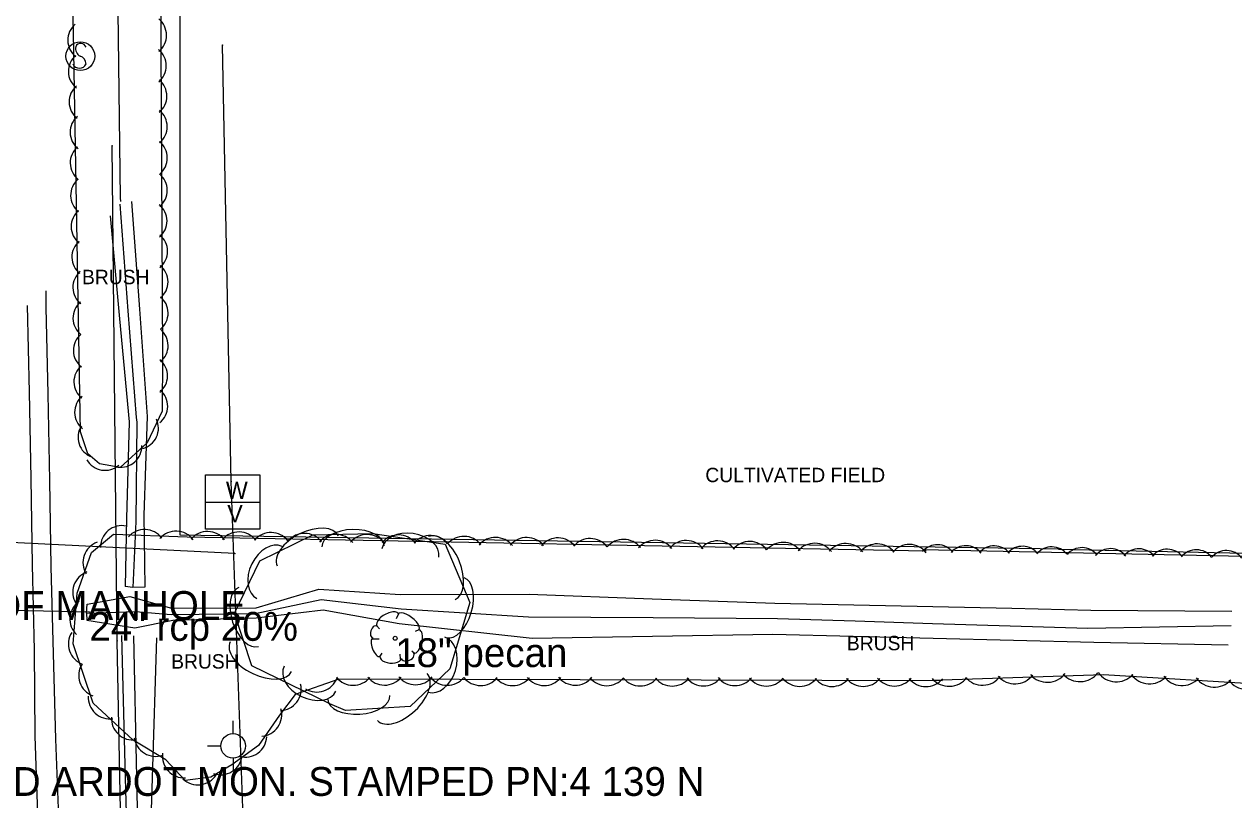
# Model space of a CAD drawing. Extents: x 1802180 to 1804859, y 572524 to 575172.
# Drawn here: x 1803529.6 to 1803739.5, y 574831.9 to 574966.5 of the extents above; entities that cross this region are included whole.
import ezdxf

# ---------------------------------------------------------------- set-up
doc = ezdxf.new("R2010")
doc.units = 0
for name, color, linetype in [('EX_EDGE_PAVEMENT', 7, 'Continuous'), ('EX_SHOULDER', 7, 'Continuous'), ('S_CROSS_DRAIN', 7, 'Continuous'), ('S_CROSS_DRAIN_ANNOT', 7, 'Continuous'), ('S_DITCHLINE', 7, 'Continuous'), ('S_DRG_PT_SYM', 7, 'Continuous'), ('S_GAS_UTILITIES', 7, 'Continuous'), ('S_MANHOLE_ANNOT', 7, 'Continuous'), ('S_MISC_BOUNDARY', 7, 'Continuous'), ('S_MISC_BOUNDARY_ANNOT', 7, 'Continuous'), ('S_PRIMARY_CTL_ANNOT', 7, 'Continuous'), ('S_SIGN', 7, 'Continuous'), ('S_STREAM', 7, 'Continuous'), ('S_TREE', 7, 'Continuous'), ('S_TREE_ANNOT', 7, 'Continuous'), ('S_UTILITY_POLE', 7, 'Continuous'), ('S_UTL_PT_SYM', 7, 'Continuous'), ('S_WATER_UTILITIES', 7, 'Continuous')]:
    doc.layers.add(name, color=color, linetype=linetype)

msp = doc.modelspace()

# ---------------------------------------------------------------- linework, layer by layer
at = {"layer": 'EX_EDGE_PAVEMENT'}
msp.add_lwpolyline([(1803534.03, 574737.8), (1803533.66, 574752.8), (1803533.4, 574767.71), (1803533.05, 574782.71), (1803532.83, 574797.84), (1803532.4, 574812.83), (1803532.06, 574827.74), (1803531.54, 574842.96), (1803531.42, 574857.86), (1803531.05, 574872.68), (1803530.82, 574887.68), (1803530.51, 574902.68), (1803530.17, 574917.68)], dxfattribs=at)
at = {"layer": 'EX_SHOULDER'}
msp.add_lwpolyline([(1803537.48, 574737.42), (1803537.27, 574752.42), (1803537, 574767.39), (1803536.65, 574782.42), (1803536.44, 574797.43), (1803536.01, 574812.42), (1803535.67, 574827.39), (1803535.11, 574842.45), (1803534.71, 574857.32), (1803534.32, 574872.35), (1803534.09, 574887.35), (1803533.79, 574902.37), (1803533.45, 574917.37), (1803533.45, 574920.21)], dxfattribs=at)
at = {"layer": 'S_CROSS_DRAIN'}
msp.add_line((1803540.92, 574864.5), (1803497.96, 574865.4), dxfattribs=at)
at = {"layer": 'S_DITCHLINE'}
for points in [[(1803548.25, 574935.72), (1803549.61, 574917.07), (1803550.97, 574898.41), (1803550.4, 574881.28), (1803550.55, 574868.8), (1803548.46, 574868.77)], [(1803544.53, 574933.24), (1803546.17, 574915.36), (1803547.81, 574897.48), (1803547.37, 574880.75), (1803547.11, 574868.92)], [(1803546.19, 574935.27), (1803547.62, 574916.77), (1803549.04, 574898.27), (1803549.14, 574897.42), (1803548.96, 574880.21), (1803548.46, 574868.77), (1803547.11, 574868.92)], [(1803540.43, 574864.31), (1803540.57, 574865.84), (1803547.92, 574867.22), (1803555.18, 574865.17), (1803569.89, 574865.21), (1803580.72, 574868.45), (1803594.84, 574867.53), (1803617.24, 574867.58), (1803638.57, 574866.81), (1803659.9, 574866.03), (1803673.6, 574865.74), (1803687.29, 574865.44), (1803700.99, 574865.14), (1803714.68, 574864.84), (1803739.15, 574864.65)], [(1803540.43, 574864.31), (1803548.93, 574864.59), (1803555.14, 574864.04), (1803569.67, 574864.23), (1803581.12, 574866.67), (1803595.03, 574865.06), (1803617.15, 574863.66), (1803638.74, 574863.52), (1803660.34, 574863.37), (1803673.8, 574862.95), (1803687.26, 574862.52), (1803700.72, 574862.09), (1803714.18, 574861.67), (1803739.05, 574862.18)], [(1803540.43, 574864.31), (1803540.47, 574863.09), (1803548.8, 574861.76), (1803555.38, 574863.07), (1803569.88, 574863.51), (1803581.51, 574864.89), (1803594.71, 574862.48), (1803617.74, 574859.98), (1803638.63, 574860.31), (1803659.52, 574860.63), (1803673.45, 574860.29), (1803687.37, 574859.94), (1803701.3, 574859.6), (1803715.22, 574859.25), (1803738.54, 574858.79)], [(1803546.51, 574860.4), (1803547.16, 574835.7), (1803547.82, 574811), (1803547.38, 574795.1), (1803546.94, 574779.2), (1803547.21, 574765.97)], [(1803548.59, 574860.36), (1803549.11, 574835.84), (1803549.63, 574811.32), (1803549.25, 574795.05), (1803548.86, 574778.79), (1803549.14, 574766.31)], [(1803552.6, 574860.04), (1803551.84, 574835.7), (1803551.07, 574811.36), (1803550.78, 574795.32), (1803550.5, 574779.28), (1803550.98, 574766.53)]]:
    msp.add_lwpolyline(points, dxfattribs=at)
at = {"layer": 'S_DRG_PT_SYM'}
msp.add_lwpolyline([(1803540.92, 574864.5), (1803540.92, 574864.55), (1803540.92, 574864.5), (1803540.87, 574864.5), (1803540.92, 574864.5), (1803540.92, 574864.45), (1803540.92, 574864.5), (1803540.97, 574864.5)], dxfattribs=at)
at = {"layer": 'S_GAS_UTILITIES'}
for p, q in [((1803545.75, 574859.48), (1803544.86, 574945.42)), ((1803547.44, 574771.17), (1803545.75, 574859.48))]:
    msp.add_line(p, q, dxfattribs=at)
at = {"layer": 'S_MISC_BOUNDARY'}
msp.add_line((1803709.09, 574875.43), (1803861.42, 574872.17), dxfattribs=at)
msp.add_lwpolyline([(1803554.32, 575154.95), (1803556.36, 575102.06), (1803568.26, 575073.49), (1803568.9, 575056.23), (1803565.58, 575039.08), (1803561.89, 575030.01), (1803558.6, 575021.77), (1803556.64, 575006.26), (1803556.62, 574877.88), (1803709.56, 574875.46)], dxfattribs=at)
at = {"layer": 'S_SIGN'}
msp.add_circle((1803539.35, 574960.96), 2.5, dxfattribs=at)
for centre, radius, start, end in [((1803540.04, 574962.29), 1.51, 167.1196, 241.9813), ((1803539.43, 574962.23), 0.952, 16.5258, 156.8957), ((1803538.94, 574959.62), 1.4, 358.6529, 73.7063), ((1803539.2, 574960.14), 1.28, 204.641, 335.359)]:
    msp.add_arc(centre, radius, start, end, dxfattribs=at)
at = {"layer": 'S_STREAM'}
msp.add_lwpolyline([(1803544.83, 575152.51), (1803545.12, 575028.93), (1803546.27, 574936.37), (1803546.3, 574935.72)], dxfattribs=at)
at = {"layer": 'S_TREE'}
for p, q in [((1803685.5, 574875.32), (1803861.12, 574871.76)), ((1803594.54, 574864.19), (1803594.16, 574863.33)), ((1803590.75, 574862.17), (1803591.25, 574861.59)), ((1803590.09, 574859.85), (1803591.21, 574859.85)), ((1803598.11, 574861.4), (1803597.45, 574861.12)), ((1803597.33, 574857.29), (1803596.87, 574857.71)), ((1803591.25, 574856.67), (1803591.72, 574857.37)), ((1803594.93, 574856.4), (1803594.85, 574857.17))]:
    msp.add_line(p, q, dxfattribs=at)
for points in [[(1803550.41, 575150.9), (1803551.45, 575106.92), (1803566.38, 575073.55), (1803566.11, 575046.15), (1803562.02, 575035.31), (1803558.46, 575026.12), (1803555.73, 575015.57), (1803553.29, 574973.53), (1803553.62, 574909.08), (1803553.53, 574899.36), (1803550.98, 574893.84), (1803546.24, 574889.6), (1803542.7, 574890.19), (1803540.65, 574891.95), (1803539.41, 574895.75), (1803538.17, 574965.03), (1803536.26, 575045.86), (1803534.96, 575154.97)], [(1803688.98, 574852.57), (1803584.24, 574852.85), (1803576.64, 574850.16), (1803573.94, 574846.61), (1803570.3, 574841.36), (1803565.62, 574838), (1803562.03, 574835.81), (1803557.55, 574835.24), (1803554.2, 574838.83), (1803548.54, 574842.27), (1803541.58, 574848.69), (1803538.12, 574859), (1803538.83, 574867.77), (1803541.31, 574874.85), (1803545.1, 574878), (1803557.88, 574877.52), (1803686.14, 574875.12)], [(1803582.67, 574848.58), (1803569.11, 574855.14), (1803566.09, 574864.32), (1803570.5, 574873.4), (1803579.68, 574877.91), (1803590.09, 574878.1), (1803602.67, 574876.27), (1803606.92, 574866.15), (1803603.46, 574854.64), (1803596.6, 574848.11), (1803585.38, 574847.38), (1803582.67, 574848.58)], [(1803859.63, 574847.58), (1803773.93, 574850.15), (1803716.91, 574853.59), (1803687.2, 574852.59)]]:
    msp.add_lwpolyline(points, dxfattribs=at)
msp.add_circle((1803593.99, 574859.94), 0.341, dxfattribs=at)
for centre, radius, start, end in [((1803550.68, 574964.6), 3.63, 309.4937, 51.0906), ((1803540.81, 574963.74), 3.63, 130.2246, 231.8215), ((1803540.91, 574958.31), 3.63, 130.2246, 231.8215), ((1803550.64, 574959.29), 3.63, 309.4937, 51.0906), ((1803550.74, 574954.02), 3.63, 309.4937, 51.0906), ((1803541.04, 574953.03), 3.63, 130.2246, 231.8215), ((1803541.21, 574947.76), 3.63, 130.2246, 231.8215), ((1803550.8, 574948.73), 3.63, 309.4937, 51.0906), ((1803550.82, 574943.31), 3.63, 309.4937, 51.0906), ((1803541.23, 574942.44), 3.63, 130.2246, 231.8215), ((1803541.3, 574936.81), 3.63, 130.2246, 231.8215), ((1803550.82, 574937.68), 3.63, 309.4937, 51.0906), ((1803541.39, 574931.39), 3.63, 130.2246, 231.8215), ((1803550.77, 574932.36), 3.63, 309.4937, 51.0906), ((1803550.87, 574927.09), 3.63, 309.4937, 51.0906), ((1803541.52, 574926.1), 3.63, 130.2246, 231.8215), ((1803541.69, 574920.84), 3.63, 130.2246, 231.8215), ((1803550.94, 574921.8), 3.63, 309.4937, 51.0906), ((1803550.96, 574916.38), 3.63, 309.4937, 51.0906), ((1803541.71, 574915.52), 3.63, 130.2246, 231.8215), ((1803541.78, 574909.89), 3.63, 130.2246, 231.8215), ((1803550.96, 574910.75), 3.63, 309.4937, 51.0906), ((1803550.86, 574905.47), 3.63, 308.6924, 50.2893), ((1803541.87, 574904.46), 3.63, 130.2246, 231.8215), ((1803542, 574899.18), 3.63, 130.2246, 231.8215), ((1803550.89, 574900.2), 3.63, 308.6924, 50.2893), ((1803549.28, 574896.4), 3.63, 284.3608, 25.9577), ((1803542.59, 574894.81), 3.63, 147.3126, 248.9095), ((1803546.39, 574893.25), 3.63, 261.0255, 2.6224), ((1803543.64, 574892.72), 3.63, 209.6744, 311.2713), ((1803546.6, 574875.75), 3.74, 78.8944, 180.4913), ((1803550.5, 574875.07), 3.74, 37.057, 138.654), ((1803543.54, 574873.08), 3.74, 109.9097, 211.5066), ((1803555.96, 574874.79), 3.74, 37.057, 138.654), ((1803561.43, 574874.73), 3.74, 38.1276, 139.7245), ((1803566.87, 574874.66), 3.74, 38.1276, 139.7245), ((1803572.45, 574874.55), 3.74, 38.1276, 139.7245), ((1803578.24, 574874.41), 3.74, 38.1276, 139.7245), ((1803583.7, 574874.23), 3.74, 38.1276, 139.7245), ((1803589.12, 574874.21), 3.74, 38.1276, 139.7245), ((1803594.56, 574874.14), 3.74, 38.1276, 139.7245), ((1803600.14, 574874.03), 3.74, 38.1276, 139.7245), ((1803605.92, 574873.89), 3.74, 38.1276, 139.7245), ((1803611.39, 574873.71), 3.74, 38.1276, 139.7245), ((1803616.81, 574873.69), 3.74, 38.1276, 139.7245), ((1803622.25, 574873.62), 3.74, 38.1276, 139.7245), ((1803627.82, 574873.51), 3.74, 38.1276, 139.7245), ((1803633.61, 574873.37), 3.74, 38.1276, 139.7245), ((1803639.08, 574873.2), 3.74, 38.1276, 139.7245), ((1803644.5, 574873.17), 3.74, 38.1276, 139.7245), ((1803649.93, 574873.1), 3.74, 38.1276, 139.7245), ((1803655.51, 574873), 3.74, 38.1276, 139.7245), ((1803661.3, 574872.85), 3.74, 38.1276, 139.7245), ((1803666.77, 574872.68), 3.74, 38.1276, 139.7245), ((1803672.18, 574872.65), 3.74, 38.1276, 139.7245), ((1803677.62, 574872.58), 3.74, 38.1276, 139.7245), ((1803683.2, 574872.48), 3.74, 38.1276, 139.7245), ((1803688.08, 574872.8), 3.38, 38.0391, 139.636), ((1803693.03, 574872.63), 3.38, 38.0391, 139.636), ((1803697.94, 574872.6), 3.38, 38.0391, 139.636), ((1803702.87, 574872.53), 3.38, 38.0391, 139.636), ((1803707.92, 574872.43), 3.38, 38.0391, 139.636), ((1803713.17, 574872.29), 3.38, 38.0391, 139.636), ((1803718.12, 574872.12), 3.38, 38.0391, 139.636), ((1803723.03, 574872.09), 3.38, 38.0391, 139.636), ((1803727.95, 574872.02), 3.38, 38.0391, 139.636), ((1803733.01, 574871.92), 3.38, 38.0391, 139.636), ((1803738.25, 574871.78), 3.38, 38.0391, 139.636), ((1803541.78, 574867.94), 3.74, 109.9097, 211.5066), ((1803541.28, 574863.28), 3.74, 124.6198, 226.2167), ((1803541.02, 574858.96), 3.74, 147.7022, 249.2991), ((1803542.82, 574853.46), 3.74, 147.7022, 249.2991), ((1803701.54, 574855.91), 3.88, 221.1342, 322.7311), ((1803707.16, 574856.18), 3.88, 221.1342, 322.7311), ((1803712.84, 574856.29), 3.88, 221.1342, 322.7311), ((1803719.12, 574856.26), 3.88, 215.7514, 317.3483), ((1803724.9, 574855.91), 3.88, 215.7514, 317.3483), ((1803573.94, 574851.12), 3.74, 271.9251, 13.522), ((1803580.38, 574854.34), 3.74, 238.6926, 340.2895), ((1803586.69, 574855.53), 3.74, 219.0475, 320.6445), ((1803592.13, 574855.55), 3.74, 219.0475, 320.6445), ((1803597.54, 574855.61), 3.74, 219.0475, 320.6445), ((1803603.01, 574855.53), 3.74, 219.0475, 320.6445), ((1803608.8, 574855.48), 3.74, 219.0475, 320.6445), ((1803614.38, 574855.46), 3.74, 219.0475, 320.6445), ((1803619.82, 574855.48), 3.74, 219.0475, 320.6445), ((1803625.24, 574855.54), 3.74, 219.0475, 320.6445), ((1803630.71, 574855.45), 3.74, 219.0475, 320.6445), ((1803636.5, 574855.4), 3.74, 219.0475, 320.6445), ((1803642.07, 574855.38), 3.74, 219.0475, 320.6445), ((1803647.51, 574855.41), 3.74, 219.0475, 320.6445), ((1803652.93, 574855.47), 3.74, 219.0475, 320.6445), ((1803658.4, 574855.38), 3.74, 219.0475, 320.6445), ((1803664.19, 574855.33), 3.74, 219.0475, 320.6445), ((1803669.77, 574855.31), 3.74, 219.0475, 320.6445), ((1803675.21, 574855.33), 3.74, 219.0475, 320.6445), ((1803680.62, 574855.39), 3.74, 219.0475, 320.6445), ((1803686.09, 574855.3), 3.74, 219.0475, 320.6445), ((1803690.11, 574855.49), 3.88, 221.1342, 322.7311), ((1803695.9, 574855.68), 3.88, 221.1342, 322.7311), ((1803730.54, 574855.61), 3.88, 215.7514, 317.3483), ((1803736.16, 574855.35), 3.88, 215.7514, 317.3483), ((1803741.83, 574854.93), 3.88, 215.7514, 317.3483), ((1803544.47, 574849.68), 3.74, 176.5287, 278.1256), ((1803570.57, 574846.67), 3.74, 274.4518, 16.0487), ((1803548.49, 574846.03), 3.74, 176.5287, 278.1256), ((1803552.41, 574843.19), 3.74, 187.9247, 289.5216), ((1803567.97, 574843.05), 3.74, 254.874, 356.4709), ((1803557.34, 574839.47), 3.74, 172.2479, 273.8449), ((1803563.72, 574839.99), 3.74, 250.6162, 352.2131), ((1803559.75, 574838.24), 3.74, 226.4049, 328.0018)]:
    msp.add_arc(centre, radius, start, end, dxfattribs=at)
for centre, major_axis, ratio, start_param, end_param in [((1803578.85, 574875.12), (-5.32, -2.61), 0.55008, 3.141593, 6.283185), ((1803586.69, 574875.9), (-5.4, -0.1), 0.540699, 3.141593, 6.283185), ((1803572.19, 574871.36), (-2.19, -4.5), 0.685311, 3.141593, 6.283185), ((1803596.64, 574874.72), (-4.95, 0.72), 0.685311, 3.141593, 6.283185), ((1803602.09, 574872.12), (-2.29, 5.47), 0.55008, 3.141593, 6.283185), ((1803604.41, 574865.25), (1.55, 5.17), 0.540699, 3.141593, 6.283185), ((1803568.56, 574863.65), (1.69, -5.13), 0.540699, 3.141593, 6.283185), ((1803592.65, 574863.14), (1.86, 1.08), 0.471018, 0, 3.141593), ((1803596.3, 574862.82), (-1.81, 1.36), 0.405113, 3.141593, 6.283186), ((1803590.42, 574861.03), (0.31, 1.03), 0.646762, 0, 3.141593), ((1803590.72, 574858.38), (-0.61, 1.6), 0.420543, 6.283185, 9.424777), ((1803597.66, 574859.41), (0.46, 2.04), 0.482994, 3.141593, 6.283185), ((1803601.16, 574855.36), (1.44, 4.79), 0.685311, 3.141593, 6.283185), ((1803570.68, 574856.76), (5.34, -2.58), 0.55008, 3.141593, 6.283185), ((1803593.18, 574856.6), (-1.83, 0.19), 0.529943, 0, 3.141593), ((1803596.14, 574856.89), (1.09, 0.46), 0.711534, 3.141592, 6.283185), ((1803579.21, 574852.93), (4.51, -2.18), 0.685311, 3.141593, 6.283185), ((1803595.23, 574849.77), (4.3, 4.08), 0.55008, 3.141593, 6.283185), ((1803587.67, 574849.68), (5.39, 0.35), 0.540699, 3.141593, 6.283185)]:
    msp.add_ellipse(centre, major_axis=major_axis, ratio=ratio, start_param=start_param, end_param=end_param, dxfattribs=at)
at = {"layer": 'S_UTILITY_POLE'}
for p, q in [((1803565.85, 574843.37), (1803565.85, 574845.61)), ((1803563.76, 574841.24), (1803561.44, 574841.24)), ((1803565.93, 574836.82), (1803565.93, 574839.14))]:
    msp.add_line(p, q, dxfattribs=at)
msp.add_circle((1803565.86, 574841.26), 2.13, dxfattribs=at)
at = {"layer": 'S_UTL_PT_SYM'}
for points in [[(1803564.04, 574962.87), (1803564.04, 574962.92), (1803564.04, 574962.87), (1803563.99, 574962.87), (1803564.04, 574962.87), (1803564.04, 574962.82), (1803564.04, 574962.87), (1803564.09, 574962.87)], [(1803544.86, 574945.42), (1803544.86, 574945.47), (1803544.86, 574945.42), (1803544.81, 574945.42), (1803544.86, 574945.42), (1803544.86, 574945.37), (1803544.86, 574945.42), (1803544.91, 574945.42)], [(1803565.54, 574887.13), (1803565.54, 574887.18), (1803565.54, 574887.13), (1803565.49, 574887.13), (1803565.54, 574887.13), (1803565.54, 574887.08), (1803565.54, 574887.13), (1803565.59, 574887.13)], [(1803566.19, 574874.65), (1803566.19, 574874.7), (1803566.19, 574874.65), (1803566.14, 574874.65), (1803566.19, 574874.65), (1803566.19, 574874.6), (1803566.19, 574874.65), (1803566.24, 574874.65)], [(1803545.75, 574859.48), (1803545.75, 574859.53), (1803545.75, 574859.48), (1803545.7, 574859.48), (1803545.75, 574859.48), (1803545.75, 574859.43), (1803545.75, 574859.48), (1803545.8, 574859.48)]]:
    msp.add_lwpolyline(points, dxfattribs=at)
at = {"layer": 'S_WATER_UTILITIES'}
for p, q in [((1803565.54, 574887.13), (1803564.04, 574962.87)), ((1803561.07, 574888.28), (1803570.49, 574888.28)), ((1803561.07, 574878.86), (1803561.07, 574888.28)), ((1803570.05, 574760.13), (1803565.54, 574887.13)), ((1803570.49, 574888.28), (1803570.49, 574878.86)), ((1803561.07, 574883.59), (1803570.49, 574883.59)), ((1803566.19, 574874.65), (1803480.55, 574878.83)), ((1803570.49, 574878.86), (1803561.07, 574878.86))]:
    msp.add_line(p, q, dxfattribs=at)

# ---------------------------------------------------------------- texts
at = {"layer": 'S_CROSS_DRAIN_ANNOT'}
msp.add_text('24" rcp 20%', height=5, dxfattribs=at).set_placement((1803540.92, 574859.5))
at = {"layer": 'S_MANHOLE_ANNOT'}
msp.add_text('concrete  BOTTOM OF MANHOLE ', height=5, dxfattribs=at).set_placement((1803464.06, 574863.13))
at = {"layer": 'S_MISC_BOUNDARY_ANNOT'}
msp.add_text('CULTIVATED FIELD', height=2.5, dxfattribs=at).set_placement((1803647.81, 574887.03))
at = {"layer": 'S_PRIMARY_CTL_ANNOT'}
msp.add_text('PD:STD ARDOT MON. STAMPED PN:4 139 N', height=5, dxfattribs=at).set_placement((1803507.95, 574832.59))
at = {"layer": 'S_TREE_ANNOT'}
for s, height, p in [('BRUSH', 2.5, (1803539.65, 574921.39)), ('18" pecan ', 5, (1803593.99, 574854.94)), ('BRUSH', 2.5, (1803672.38, 574857.86)), ('BRUSH', 2.5, (1803555.12, 574854.68))]:
    msp.add_text(s, height=height, dxfattribs=at).set_placement(p)
at = {"layer": 'S_WATER_UTILITIES'}
for s, p in [('W', (1803564.62, 574884.12)), ('V', (1803564.86, 574880.06))]:
    msp.add_text(s, height=3, rotation=360, dxfattribs=at).set_placement(p)

doc.saveas('drawing.dxf')
